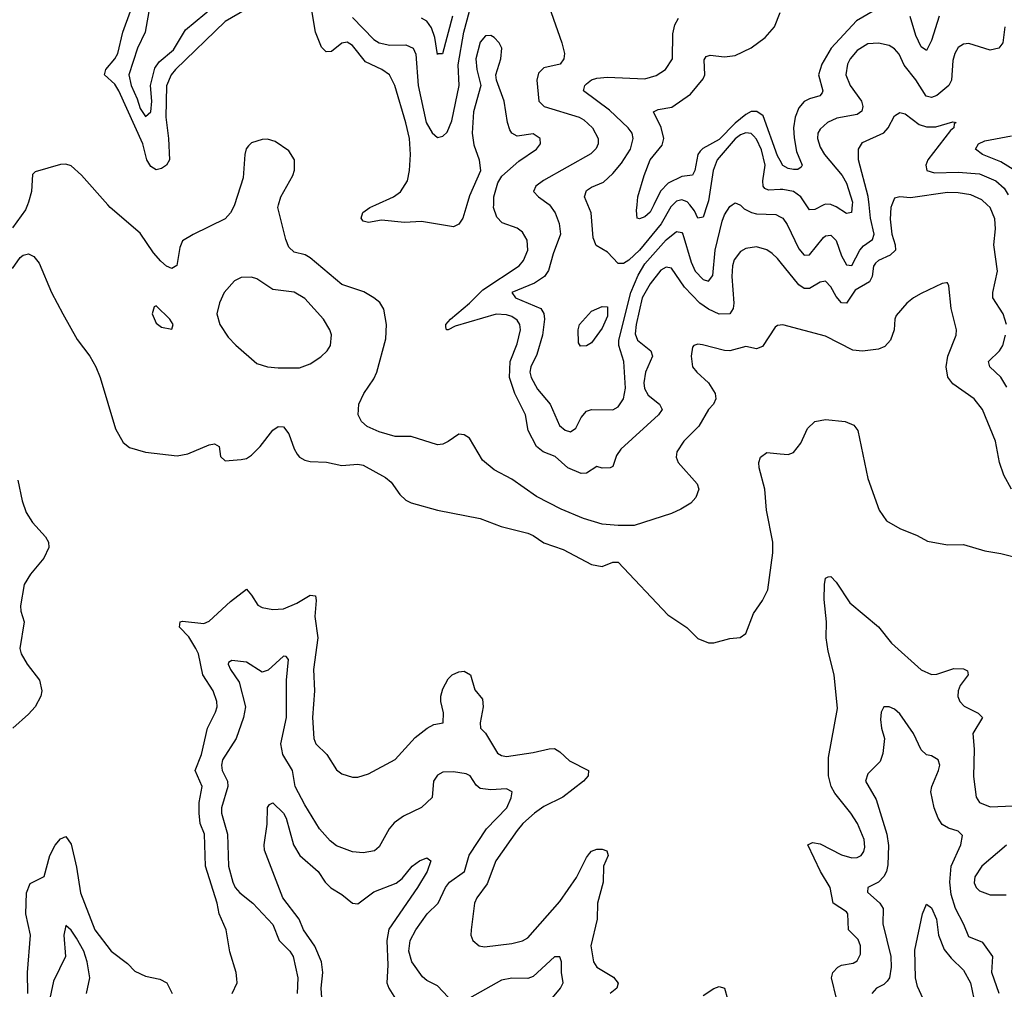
# Model space of a CAD drawing. Header units: inches. Extents: x 1694797 to 1849917, y 907313 to 1017959.
# Tile 481 of 656: x 1787137 to 1790843, y 967046 to 970697. Entities that reach past the tile are written whole.
import ezdxf

# ---------------------------------------------------------------- set-up
doc = ezdxf.new("R2010")
doc.units = ezdxf.units.IN
doc.header["$MEASUREMENT"] = 0
for name, color, linetype in [('B7986', 7, 'Continuous'), ('B7987', 7, 'Continuous'), ('B7996', 7, 'Continuous'), ('B7997', 7, 'Continuous')]:
    doc.layers.add(name, color=color, linetype=linetype)

msp = doc.modelspace()

# ---------------------------------------------------------------- linework, layer by layer
at = {"layer": 'B7986', "color": 5}
for points, elevation in [([(1787166.3, 970000), (1787158.4, 969981.6), (1787110, 969914)], 820), ([(1787945.3, 970000), (1787944.1, 969995.9), (1787930.3, 969970), (1787910, 969946.9), (1787790, 969888.9), (1787750, 969864.8), (1787740, 969840), (1787728.6, 969771.4), (1787710, 969760.6), (1787690, 969769.2), (1787667.9, 969787.9), (1787640, 969820), (1787590, 969893), (1787477.6, 969990), (1787468.8, 970000)], 820), ([(1790000, 969547.1), (1789990, 969545.9), (1789980.7, 969539.3), (1789933, 969467), (1789910, 969457.8), (1789870, 969466.9), (1789809.9, 969449.9), (1789790, 969451.1), (1789706.8, 969473.2), (1789690, 969475), (1789674.9, 969470), (1789670, 969463.7), (1789665.1, 969430), (1789670.1, 969390), (1789685.7, 969370), (1789730.4, 969330.3), (1789754.8, 969290), (1789758, 969270), (1789749.1, 969250), (1789730, 969229.1), (1789693.4, 969166.6), (1789636.8, 969110), (1789610.2, 969070), (1789608.5, 969050), (1789615.9, 969030), (1789687.8, 968950), (1789692.9, 968930), (1789682, 968898), (1789662.9, 968877.1), (1789626.2, 968853.8), (1789590, 968838), (1789450, 968793), (1789390, 968792.3), (1789330, 968798.3), (1789259.3, 968819.3), (1789174.8, 968854.8), (1789082.4, 968902.4), (1788990, 968966.6), (1788922.7, 969002.7), (1788879, 969039), (1788830, 969121.2), (1788810, 969134), (1788790, 969137.2), (1788750, 969109.3), (1788730, 969099.3), (1788710, 969096), (1788610, 969127.3), (1788550, 969128.3), (1788490, 969145.3), (1788445.2, 969165.2), (1788423.7, 969183.7), (1788411.1, 969210), (1788413.7, 969250), (1788432, 969290), (1788470, 969345.3), (1788481.5, 969370), (1788515.7, 969495.7), (1788518.2, 969550), (1788507.2, 969607.2), (1788492.2, 969632.2), (1788469.6, 969650), (1788432, 969672), (1788350, 969699.8), (1788230, 969801.1), (1788211.4, 969811.4), (1788170, 969822.4), (1788150, 969841), (1788138.1, 969870), (1788108.7, 969990), (1788111.4, 970000)], 820), ([(1788820.2, 970000), (1788805.5, 969950), (1788790, 969926.8), (1788770, 969917.3), (1788650, 969936.9), (1788586, 969934), (1788498.2, 969941.8), (1788450, 969933.2), (1788430, 969938.5), (1788422, 969950), (1788428.2, 969971.8), (1788455.5, 969990), (1788477.7, 970000)], 780), ([(1790000, 969785.4), (1789990, 969797.8), (1789970, 969816.8), (1789950, 969830.7), (1789910, 969842.5), (1789870, 969835.5), (1789850, 969824.8), (1789827.1, 969792.9), (1789820.3, 969770), (1789817.9, 969730), (1789825.7, 969630), (1789823.1, 969610), (1789810, 969589.9), (1789770, 969588.9), (1789730, 969607.6), (1789697.4, 969630), (1789639.3, 969690), (1789590, 969762.2), (1789570, 969765.5), (1789550, 969754.3), (1789510, 969703.2), (1789480.5, 969650), (1789457.8, 969550), (1789454.4, 969514.4), (1789462.8, 969490), (1789512.8, 969450), (1789518.7, 969430), (1789492.8, 969370), (1789486.7, 969330), (1789489.1, 969309.1), (1789503, 969283), (1789545, 969250), (1789555.9, 969230), (1789541.4, 969210), (1789399.9, 969080.2), (1789384.1, 969055.9), (1789370, 969015.1), (1789359.3, 969010), (1789330, 969008.8), (1789310, 969014.9), (1789270, 968989.4), (1789250, 968988.2), (1789200.3, 969010), (1789152.7, 969052.7), (1789107.4, 969070), (1789081.9, 969090), (1789050.8, 969150), (1789041.3, 969210), (1789000.7, 969290), (1788981.2, 969350), (1788983, 969410), (1789010, 969476.5), (1789022.3, 969530), (1789019.6, 969550), (1789010, 969566.2), (1788990, 969579.9), (1788970, 969586.4), (1788930, 969588.4), (1788776.7, 969543.3), (1788750, 969529.4), (1788744, 969530), (1788740.6, 969540.6), (1788740.6, 969550), (1788758, 969570), (1788830.2, 969629.8), (1788880.5, 969679.5), (1789016.5, 969770), (1789033.3, 969790), (1789049.1, 969830), (1789046.9, 969866.9), (1789030, 969896.9), (1789010, 969911.8), (1788952.6, 969932.6), (1788933.1, 969953.1), (1788921, 969990), (1788921.2, 970000)], 780), ([(1789131, 970000), (1789152.1, 969970), (1789168.2, 969930), (1789172.4, 969890), (1789144.8, 969815.2), (1789127.6, 969752.4), (1789112.5, 969730), (1789074.6, 969705.4), (1788989, 969670), (1789003.5, 969650), (1789098.2, 969610), (1789110.4, 969590.4), (1789112.6, 969570), (1789104.6, 969510), (1789083.5, 969436.5), (1789061.5, 969390), (1789057.4, 969370), (1789061.7, 969350), (1789086.5, 969306.5), (1789134, 969250), (1789169, 969169), (1789190, 969151.5), (1789210, 969145), (1789230, 969159.7), (1789250, 969199.6), (1789270, 969223.6), (1789290, 969229.7), (1789370, 969228.6), (1789390, 969239.7), (1789410, 969269.6), (1789417.5, 969310), (1789411.2, 969410), (1789392.9, 969470), (1789392.8, 969490), (1789437.6, 969670), (1789464.9, 969735.1), (1789490, 969778.1), (1789570, 969868.1), (1789610, 969899.9), (1789630, 969895.9), (1789633.2, 969890), (1789664.5, 969784.5), (1789680.1, 969750), (1789710, 969718.5), (1789730, 969712.7), (1789746.1, 969733.9), (1789755.5, 969830), (1789781.2, 969938.8), (1789790, 969962.4), (1789810, 969994), (1789818.9, 970000)], 760), ([(1789595.2, 970000), (1789587.5, 969992.5), (1789551.8, 969928.2), (1789470, 969829.2), (1789430, 969791.7), (1789410, 969779.1), (1789390, 969779.6), (1789350, 969821.3), (1789307.5, 969847.5), (1789295.7, 969875.7), (1789288.1, 969970), (1789275.4, 970000)], 740), ([(1789523.7, 970000), (1789510, 969972.2), (1789490, 969955.5), (1789470, 969947), (1789460.9, 969950), (1789458.2, 969978.2), (1789460.7, 970000)], 720), ([(1789724.9, 970000), (1789710, 969953.7), (1789690, 969949.8), (1789677.3, 969977.3), (1789659, 970000)], 740), ([(1789848, 970000), (1789850, 969999.2), (1789864.5, 969984.5), (1789891.4, 969971.4), (1789910, 969966.3), (1789983.4, 969963.4), (1790000, 969955)], 760), ([(1787110, 969761), (1787138.6, 969801.4), (1787150, 969811), (1787170, 969816), (1787190, 969806), (1787210, 969781), (1787256.5, 969670), (1787298.7, 969590), (1787353.2, 969493.2), (1787400.3, 969430), (1787423.6, 969390), (1787440.3, 969350), (1787497.1, 969157.1), (1787525.8, 969105.8), (1787550, 969086), (1787610, 969068.5), (1787730, 969054.9), (1787770, 969062.2), (1787850, 969096.9), (1787870, 969100.3), (1787887.7, 969090), (1787892.1, 969052.1), (1787910, 969036.4), (1787970, 969041.5), (1787990, 969045.5), (1788010, 969056.9), (1788042.5, 969090), (1788090, 969151.7), (1788110, 969166), (1788130, 969163.7), (1788150, 969138), (1788170, 969081.6), (1788181.5, 969061.5), (1788190, 969050.4), (1788210, 969038.7), (1788230, 969033.7), (1788291.7, 969031.7), (1788350, 969018.4), (1788410, 969023.1), (1788430, 969019.5), (1788514, 968974), (1788535.3, 968955.3), (1788567.7, 968910), (1788590, 968888), (1788610, 968878), (1788710, 968850.8), (1788870, 968818.4), (1788949, 968789), (1789050, 968763.8), (1789070, 968755.5), (1789110, 968728), (1789182.8, 968702.8), (1789290, 968646), (1789330, 968638), (1789370, 968654.8), (1789390, 968654.8), (1789576.7, 968456.7), (1789648.6, 968408.6), (1789690, 968367.3), (1789730, 968350.7), (1789750, 968350.7), (1789810, 968367.3), (1789849.3, 968370.7), (1789870, 968386), (1789899.3, 968460.7), (1789933.6, 968510), (1789953.1, 968550), (1789972.5, 968690), (1789972.5, 968730), (1789947.9, 968850), (1789941.8, 968930), (1789920.6, 969010), (1789919.1, 969030), (1789925, 969050), (1789950, 969067.6), (1790000, 969063.1)], 820), ([(1787130, 968964), (1787146, 968886), (1787161.1, 968841.1), (1787184.5, 968804.5), (1787234, 968750), (1787245.6, 968730), (1787246.3, 968710), (1787227.7, 968670), (1787177.4, 968610), (1787153.1, 968570), (1787139.8, 968490), (1787141.2, 968470), (1787153.5, 968430), (1787137.5, 968330), (1787142.8, 968310), (1787165.4, 968270), (1787211, 968210), (1787219.6, 968170), (1787216.5, 968150), (1787194.6, 968110), (1787170, 968082), (1787110.4, 968030)], 780), ([(1787936, 967030), (1787955.1, 967070), (1787954.5, 967085.5), (1787951.5, 967110), (1787927.7, 967187.7), (1787914.5, 967270), (1787887.7, 967330), (1787880.6, 967370), (1787836.4, 967510), (1787831.9, 967630), (1787816.7, 967670), (1787812.5, 967710), (1787813, 967750), (1787824, 967810), (1787797.2, 967870), (1787820.7, 967930), (1787843.7, 968030), (1787873.8, 968090), (1787879.6, 968110), (1787878.4, 968130), (1787865.2, 968170), (1787826.3, 968230), (1787809.5, 968310), (1787800.3, 968330), (1787772.9, 968372.9), (1787738, 968410), (1787741.3, 968430), (1787750, 968432.6), (1787830, 968423.4), (1787850, 968432.7), (1787930, 968506.3), (1787990, 968552.4), (1788010, 968530.4), (1788032.9, 968492.8), (1788050, 968483.5), (1788090, 968476.8), (1788130, 968478.6), (1788180.4, 968499.6), (1788230, 968530.8), (1788250, 968527.3), (1788253.2, 968510), (1788247.7, 968450), (1788259.6, 968370), (1788243.3, 968250), (1788246.8, 968170), (1788239.3, 968070), (1788243.5, 967990), (1788251.2, 967970), (1788293.4, 967930), (1788330, 967872.7), (1788350, 967857.6), (1788390, 967845.3), (1788410, 967844.9), (1788450, 967857), (1788550, 967912), (1788625.9, 967994.1), (1788670.6, 968029.4), (1788696.3, 968043.7), (1788731.2, 968050), (1788732.5, 968087.5), (1788722.4, 968130), (1788722.4, 968150), (1788730, 968177.3), (1788750, 968215.5), (1788764.5, 968230), (1788790, 968241.6), (1788810, 968244), (1788834, 968230), (1788850, 968174), (1788878.7, 968138.7), (1788882, 968110), (1788870.2, 968050.2), (1788871.6, 968030), (1788890, 968010.3), (1788935.6, 967935.6), (1788950, 967926.5), (1788970, 967923), (1789070, 967938), (1789130, 967952.3), (1789150, 967952.5), (1789170, 967940.2), (1789206, 967906), (1789278.3, 967870), (1789276.3, 967850), (1789259.8, 967830), (1789182, 967770), (1789110, 967734.1), (1789074.3, 967710), (1789030.9, 967670), (1789010, 967644.4), (1788929.7, 967530.3), (1788896.8, 967443.2), (1788858, 967390), (1788849.2, 967370), (1788836.4, 967270), (1788834.9, 967250), (1788843, 967230), (1788866.8, 967210), (1788886.3, 967206.3), (1788990, 967219.2), (1789030, 967229.3), (1789050, 967240.2), (1789170, 967376.3), (1789233.2, 967466.8), (1789270, 967542.3), (1789282.4, 967557.6), (1789290, 967565.8), (1789310, 967573.4), (1789330, 967573.4), (1789347.4, 967567.4), (1789352.3, 967550), (1789335.1, 967510), (1789333, 967450), (1789312.6, 967370), (1789310.1, 967309.9), (1789286.7, 967210), (1789297.4, 967150), (1789309.2, 967130), (1789372.1, 967092.1), (1789390.1, 967069.9), (1789384.2, 967050), (1789360.2, 967030)], 780), ([(1788750, 967016.2), (1788710, 967059.7), (1788670, 967079.3), (1788653, 967093), (1788612.5, 967150), (1788601.5, 967190), (1788606.7, 967230), (1788627.9, 967270), (1788670.1, 967330), (1788712.3, 967370), (1788739.5, 967430), (1788755.1, 967450), (1788810.7, 967490), (1788828.7, 967551.3), (1788893.5, 967650), (1788970.7, 967730), (1788987.3, 967767.3), (1788990.2, 967790.2), (1788970, 967801.2), (1788910, 967797), (1788870, 967802.2), (1788855, 967815), (1788832.1, 967850), (1788818.1, 967858.1), (1788770, 967865.4), (1788730, 967864.1), (1788710, 967852.5), (1788694.9, 967830), (1788690, 967768.1), (1788650, 967730.2), (1788582, 967698), (1788547.1, 967672.9), (1788527.4, 967650), (1788490, 967583.1), (1788471.9, 967568.1), (1788430, 967560.2), (1788390, 967563.9), (1788330, 967587), (1788305.8, 967605.8), (1788265.1, 967650), (1788210, 967740.2), (1788174.1, 967810), (1788163.5, 967870), (1788127.9, 967930), (1788120.3, 967970), (1788141, 968070), (1788141.5, 968210), (1788148.7, 968288.7), (1788139.4, 968299.4), (1788130, 968300.2), (1788072.7, 968247.3), (1788050, 968239.8), (1787990, 968278.1), (1787935.8, 968284.2), (1787922.6, 968277.4), (1787921, 968270), (1787929.8, 968250), (1787963, 968203), (1787986.5, 968110), (1787979.6, 968070), (1787951.2, 967990), (1787900.5, 967910), (1787896.5, 967890), (1787898.8, 967870), (1787919.2, 967830), (1787920.5, 967810), (1787896.7, 967730), (1787895.9, 967710), (1787919.6, 967630), (1787922.9, 967510), (1787939.3, 967450), (1787947.8, 967430), (1787965.9, 967410), (1788013.8, 967370), (1788089.9, 967290), (1788114, 967230), (1788154, 967190), (1788165.9, 967170), (1788183.9, 967090), (1788181.5, 967030)], 760), ([(1788277.2, 966977.2), (1788271.4, 967050), (1788277.6, 967110), (1788272.5, 967150), (1788248.2, 967208.2), (1788205.2, 967270), (1788188.9, 967310), (1788127, 967390), (1788058.9, 967570), (1788056.5, 967590), (1788068.6, 967668.6), (1788070, 967731.3), (1788077.5, 967742.5), (1788090, 967748), (1788130, 967709.1), (1788139.8, 967690), (1788167.9, 967590), (1788191.8, 967550), (1788260.8, 967490), (1788287.3, 967450), (1788308.5, 967428.5), (1788350, 967403.2), (1788390, 967370.3), (1788410, 967367.7), (1788470, 967413.4), (1788554.4, 967445.6), (1788576.3, 967463.7), (1788614, 967510), (1788641.6, 967530), (1788670, 967541.7), (1788684.9, 967530), (1788670.1, 967490), (1788634.6, 967430), (1788526.8, 967273.2), (1788519, 967230), (1788522.8, 967137.2), (1788518.9, 967070), (1788526, 967050), (1788551.4, 967010)], 740), ([(1787167.9, 967030), (1787165.7, 967110), (1787177.2, 967250), (1787159.9, 967330), (1787162.4, 967410), (1787175.9, 967444.1), (1787228.6, 967471.4), (1787249.9, 967550), (1787270, 967588.9), (1787290, 967613.4), (1787310, 967621.7), (1787330, 967592.4), (1787350, 967505.5), (1787365.2, 967410), (1787420.1, 967270), (1787480.7, 967190), (1787543.2, 967143.2), (1787570, 967114.4), (1787610, 967095.3), (1787664.8, 967084.8), (1787690.4, 967070), (1787710.4, 967030)], 780), ([(1787388, 967030), (1787400.8, 967090), (1787390.6, 967150), (1787377.6, 967190), (1787350, 967239), (1787330, 967269.1), (1787310, 967286), (1787302.5, 967250), (1787308.9, 967170), (1787263.6, 967076.4), (1787246.5, 966993.5)], 760), ([(1789130, 966999.6), (1789173, 967050), (1789182.7, 967070), (1789176.2, 967110), (1789176, 967150), (1789170, 967168), (1789150, 967168.9), (1789070, 967094.8), (1789050, 967087), (1788990, 967088.3), (1788950, 967080.1), (1788830, 967013.3)], 760), ([(1789710, 967023.4), (1789750, 967048.8), (1789770, 967056.4), (1789790.5, 967050.5), (1789801.4, 967010)], 780)]:
    msp.add_lwpolyline(points, dxfattribs=dict(at, elevation=elevation))
for points, elevation in [([(1788010, 969728.2), (1787970, 969726.9), (1787945.7, 969714.3), (1787906, 969670), (1787889.3, 969630.7), (1787879.2, 969590), (1787890.2, 969550), (1787921.5, 969501.5), (1787950, 969471.4), (1788030, 969403.2), (1788070, 969390.2), (1788110, 969385.8), (1788190, 969386.2), (1788230, 969401.3), (1788270, 969427.6), (1788293.7, 969450), (1788306.2, 969470), (1788310.6, 969510.6), (1788304.8, 969530), (1788280.3, 969570), (1788210, 969647), (1788170, 969671.5), (1788090, 969681.8), (1788030, 969722)], 840), ([(1787650, 969619.3), (1787643.4, 969616.6), (1787634.9, 969590), (1787650, 969554), (1787670, 969539.1), (1787710, 969532), (1787714, 969550), (1787702, 969570)], 840), ([(1789248.5, 969468.5), (1789241, 969481), (1789239.3, 969530), (1789244.5, 969550), (1789290, 969599.3), (1789330, 969617.1), (1789350, 969615.5), (1789350, 969580.9), (1789330, 969536.3), (1789290, 969480.7), (1789270, 969468.6)], 740)]:
    msp.add_lwpolyline(points, close=True, dxfattribs=dict(at, elevation=elevation))
at = {"layer": 'B7987', "color": 5}
for points, elevation in [([(1788477.7, 970000), (1788544.1, 970030), (1788570, 970049.5), (1788597.3, 970090), (1788604.8, 970130), (1788607.9, 970190), (1788604.1, 970250), (1788590, 970309.4), (1788549.3, 970449.3), (1788528.4, 970490), (1788500.5, 970510), (1788438.5, 970538.5), (1788390, 970600.2), (1788370, 970613.3), (1788350, 970608.4), (1788310, 970578), (1788290, 970575.8), (1788273.3, 970593.3), (1788250.3, 970650), (1788229.9, 970769.9)], 780), ([(1789113.9, 970793.9), (1789178.3, 970610), (1789188, 970570), (1789184.7, 970550), (1789171.5, 970530), (1789110, 970516), (1789090, 970496.1), (1789083.2, 970470), (1789091.3, 970390), (1789111.1, 970370), (1789242.6, 970330), (1789260.5, 970320.5), (1789293.2, 970290), (1789314, 970250), (1789314.1, 970230), (1789307.1, 970212.9), (1789287.5, 970192.4), (1789108.1, 970091.9), (1789079.4, 970070), (1789070.8, 970050), (1789089.7, 970030), (1789130, 970001.4), (1789131, 970000)], 760), ([(1787990, 970737.3), (1787910, 970690.4), (1787723, 970510), (1787706.8, 970490), (1787690, 970448.7), (1787686.6, 970330), (1787697.2, 970250), (1787700.4, 970170), (1787690, 970149.8), (1787670, 970136.8), (1787650, 970131.4), (1787630, 970144.3), (1787615, 970170), (1787600.7, 970230), (1787509.9, 970430), (1787494.7, 970454.7), (1787455.8, 970490), (1787461, 970510), (1787495.4, 970550), (1787506.6, 970570), (1787524.9, 970650), (1787554.4, 970730)], 780), ([(1787626.1, 970750), (1787608.5, 970650), (1787580.1, 970590), (1787547, 970490), (1787555.9, 970450), (1787579.4, 970399.4), (1787590, 970362.8), (1787610, 970332.7), (1787630, 970350), (1787634.3, 970390), (1787629.3, 970450), (1787645, 970515), (1787661.8, 970538.2), (1787715.7, 970584.3), (1787761.4, 970658.6), (1787870.6, 970749.4)], 760), ([(1788390, 970705.1), (1788470, 970622.5), (1788489.6, 970609.6), (1788530, 970601.5), (1788590, 970602.4), (1788617.4, 970590), (1788627.5, 970567.5), (1788637.1, 970450), (1788667.2, 970310), (1788690, 970270.7), (1788710, 970253.3), (1788730, 970258.4), (1788745.7, 970274.3), (1788763.4, 970316.6), (1788791.1, 970450), (1788787.6, 970527.6), (1788808.2, 970650), (1788830, 970728.8)], 760), ([(1788766.1, 970710), (1788729, 970569), (1788711, 970569), (1788710, 970566), (1788699.7, 970630), (1788686.5, 970666.5), (1788670, 970691.5), (1788650, 970703.2)], 740), ([(1789275.4, 970000), (1789262.8, 970030), (1789270, 970053.6), (1789290, 970067.1), (1789334.8, 970085.2), (1789370, 970117.7), (1789402.6, 970157.4), (1789436, 970210), (1789446.1, 970250), (1789442.3, 970270), (1789427.8, 970290), (1789356.6, 970356.6), (1789258.8, 970430), (1789264, 970450), (1789270, 970456), (1789288.9, 970471.1), (1789310, 970477.5), (1789350, 970481.5), (1789490, 970475), (1789532.3, 970487.7), (1789568.4, 970510), (1789594.2, 970550), (1789595.4, 970644.6), (1789602.6, 970677.4), (1789617.5, 970702.5)], 740), ([(1789460.7, 970000), (1789464, 970030), (1789488, 970110), (1789510.4, 970170), (1789555, 970225), (1789561.7, 970250), (1789551.7, 970291.7), (1789523, 970350), (1789540.4, 970359.6), (1789591.7, 970368.3), (1789662.5, 970417.5), (1789710, 970474.6), (1789715.8, 970490), (1789714.1, 970545.9), (1789721.6, 970558.4), (1789735.8, 970564.2), (1789790, 970557.2), (1789830, 970562.4), (1789890, 970591.5), (1789942.6, 970630), (1789978.7, 970670), (1790000, 970724.7)], 720), ([(1788921.2, 970000), (1788921.5, 970030), (1788936.4, 970083.6), (1788951.7, 970108.4), (1789015.4, 970164.6), (1789082.4, 970210), (1789097.4, 970230), (1789095.8, 970250), (1789070, 970267.8), (1789010, 970258.3), (1788990, 970269.6), (1788982.4, 970282.4), (1788973.6, 970310), (1788960.8, 970390), (1788931.2, 970470), (1788929.7, 970490), (1788948.4, 970550), (1788951.2, 970590), (1788942, 970610), (1788922.7, 970630), (1788910, 970638.4), (1788890, 970636.9), (1788870, 970613), (1788853.4, 970550), (1788857.1, 970510), (1788872.9, 970450), (1788845.5, 970350), (1788840.1, 970270), (1788846.7, 970226.7), (1788866.2, 970170), (1788871.2, 970128.8), (1788830, 970033.6), (1788820.2, 970000)], 780), ([(1790000, 970167), (1789990, 970185.2), (1789935.1, 970335.1), (1789912.1, 970352.1), (1789890, 970351), (1789870, 970340.8), (1789830, 970307.8), (1789770, 970246), (1789708, 970212), (1789697.9, 970202.1), (1789689.4, 970190), (1789679, 970130), (1789670, 970111.6), (1789630, 970106.8), (1789578.3, 970081.7), (1789548.8, 970051.2), (1789523.7, 970000)], 720), ([(1788111.4, 970000), (1788119.8, 970030), (1788164.4, 970110), (1788171.3, 970131.3), (1788171.5, 970170), (1788150, 970202.9), (1788098.8, 970238.8), (1788070, 970247.6), (1788050, 970246), (1788010, 970234), (1787997.7, 970222.3), (1787989.1, 970210.9), (1787984.2, 970190), (1787977.6, 970102.4), (1787945.3, 970000)], 820), ([(1790000, 970057.8), (1789955.7, 970055.7), (1789942.1, 970062.1), (1789936.1, 970070), (1789934.7, 970090), (1789943.5, 970150), (1789930, 970207.1), (1789910, 970248), (1789899.7, 970259.7), (1789890, 970268.4), (1789870, 970271.8), (1789850, 970263.9), (1789830, 970248.8), (1789762.3, 970170), (1789747.7, 970130), (1789730, 970015.8), (1789724.9, 970000)], 740), ([(1787468.8, 970000), (1787370, 970112.3), (1787330, 970147), (1787310, 970153.6), (1787290, 970151.8), (1787195.3, 970124.7), (1787185.5, 970114.5), (1787181.6, 970050), (1787170.4, 970009.6), (1787166.3, 970000)], 820), ([(1789659, 970000), (1789650, 970011.2), (1789630, 970019.5), (1789610, 970014.4), (1789595.2, 970000)], 740), ([(1789818.9, 970000), (1789830, 970007.4), (1789848, 970000)], 760)]:
    msp.add_lwpolyline(points, dxfattribs=dict(at, elevation=elevation))
at = {"layer": 'B7996', "color": 5}
for points, elevation in [([(1790420.6, 970000), (1790416.8, 969990), (1790413.9, 969946.1), (1790419.5, 969890), (1790433.2, 969850), (1790434.2, 969830), (1790413.7, 969810), (1790370, 969790.8), (1790359.1, 969780.9), (1790350.4, 969769.6), (1790345.8, 969730), (1790335.4, 969710), (1790281.6, 969678.4), (1790250, 969629.8), (1790230, 969631.2), (1790210, 969654.9), (1790190, 969691.7), (1790170, 969712.2), (1790150, 969709.2), (1790110, 969685.3), (1790090, 969684.6), (1790070, 969698.5), (1790000, 969785.4)], 780), ([(1790000, 969955), (1790009.9, 969949.9), (1790026.1, 969926.1), (1790070, 969834.6), (1790090, 969810.6), (1790110, 969811.4), (1790163.2, 969876.8), (1790170, 969882.9), (1790190, 969886.3), (1790210, 969866), (1790230, 969808.7), (1790250, 969774), (1790270, 969771.7), (1790299.7, 969830), (1790313.8, 969846.2), (1790347.6, 969870), (1790353.6, 969890), (1790339.4, 969950), (1790334.4, 970000)], 760), ([(1790164.1, 970000), (1790130, 969982.4), (1790110, 969981.8), (1790097.7, 970000)], 740), ([(1790270.9, 970000), (1790268.2, 969971.8), (1790250, 969967.7), (1790210, 969992.7), (1790192.9, 970000)], 740), ([(1790851.3, 969550), (1790839.6, 969590), (1790800.5, 969650), (1790799.8, 969670), (1790817.3, 969750), (1790803.6, 969850), (1790809.9, 969910), (1790808, 969948), (1790789.9, 969989.9), (1790778.9, 970000)], 780), ([(1790870.9, 968930), (1790841.7, 968981.7), (1790825, 969030), (1790809.9, 969110), (1790761.7, 969230), (1790730, 969269.2), (1790650, 969326.1), (1790631.3, 969351.3), (1790625, 969390), (1790630.3, 969430), (1790662.3, 969510), (1790663.9, 969530), (1790643, 969610), (1790634.9, 969694.9), (1790630, 969706), (1790626.3, 969706.3), (1790610, 969704.2), (1790530, 969665.8), (1790501.1, 969650), (1790476.9, 969630), (1790436.6, 969583.4), (1790430.8, 969569.2), (1790428.3, 969530), (1790414.6, 969490), (1790393.1, 969466.9), (1790370, 969457.2), (1790310, 969449.2), (1790273.4, 969453.4), (1790170, 969506.2), (1790010, 969548.3), (1790000, 969547.1)], 820), ([(1790853.1, 969313.1), (1790830.8, 969350.8), (1790789.3, 969390), (1790784.3, 969410), (1790825.8, 969450), (1790837.3, 969470), (1790847.6, 969510)], 780), ([(1790000, 969063.1), (1790030, 969060.5), (1790050, 969067.8), (1790077.1, 969102.9), (1790102.4, 969157.6), (1790130, 969183.8), (1790170, 969191.9), (1790244.1, 969184.1), (1790277.4, 969170), (1790292.3, 969150), (1790329.2, 968970), (1790372.9, 968850), (1790400.4, 968810), (1790450, 968781.1), (1790515.4, 968755.4), (1790554, 968734), (1790630, 968720.3), (1790690, 968720.9), (1790770, 968696.9), (1790830, 968687.6), (1790910, 968667)], 820), ([(1790211.9, 967011.9), (1790193.2, 967090), (1790197.3, 967110), (1790216.4, 967130), (1790230, 967137.6), (1790275, 967145), (1790290, 967153.1), (1790301.7, 967178.3), (1790301.9, 967210), (1790293.8, 967233.8), (1790257.1, 967270), (1790254, 967330), (1790250, 967337.6), (1790199.8, 967370), (1790188.2, 967430), (1790151, 967490), (1790104, 967590), (1790121.4, 967598.6), (1790150, 967594.3), (1790230, 967553), (1790270, 967541.5), (1790290, 967542.5), (1790305.1, 967550), (1790315, 967565), (1790318.2, 967581.9), (1790315.4, 967610), (1790291.2, 967670), (1790265.9, 967710), (1790204.9, 967784.9), (1790192, 967810), (1790182.1, 967850), (1790181.2, 967918.8), (1790216.1, 968103.9), (1790203.2, 968230), (1790179.8, 968319.8), (1790173.3, 968370), (1790174.3, 968430), (1790165.9, 968514.1), (1790166.2, 968570), (1790170, 968594.8), (1790180.4, 968599.6), (1790190, 968601.1), (1790210, 968579.6), (1790261.5, 968501.5), (1790370, 968411.3), (1790419, 968350), (1790530, 968248.8), (1790570, 968232), (1790590, 968233.1), (1790653.8, 968253.9), (1790690, 968253.5), (1790704.9, 968244.9), (1790707.2, 968230), (1790677.7, 968190), (1790669.5, 968170), (1790668.3, 968148.4), (1790675.6, 968130), (1790692.2, 968112.2), (1790745.5, 968085.5), (1790762, 968070), (1790724.6, 968010), (1790730.1, 967950.1), (1790727.2, 967847.2), (1790737.1, 967770), (1790750.3, 967750), (1790790, 967732.9), (1790876.9, 967736.9)], 780), ([(1790823.9, 967030), (1790796.8, 967110), (1790799.7, 967170), (1790762.8, 967222.8), (1790710, 967243.8), (1790691.7, 967290), (1790660.1, 967350), (1790643.1, 967403.1), (1790639, 967450), (1790643.4, 967510), (1790679.6, 967590), (1790685.7, 967625.7), (1790670, 967641.8), (1790632.8, 967652.8), (1790610, 967666.3), (1790594.2, 967690), (1790579.7, 967730), (1790567.2, 967790), (1790570.3, 967810), (1790596.2, 967870), (1790600.2, 967890), (1790594.9, 967910), (1790570, 967925.3), (1790550, 967928.5), (1790530, 967948.2), (1790501.4, 968010), (1790450, 968083.1), (1790430, 968101.3), (1790410, 968110.3), (1790390, 968110.4), (1790380.4, 968090), (1790377.3, 968062.7), (1790380.6, 968030), (1790392.2, 967990), (1790385.8, 967934.2), (1790376.2, 967903.8), (1790330, 967857.1), (1790321.5, 967830), (1790360.8, 967760.8), (1790401.8, 967630), (1790407.7, 967587.7), (1790404.5, 967515.5), (1790399.5, 967490), (1790389.6, 967470.4), (1790370, 967449.3), (1790329.6, 967430), (1790328.4, 967411.5), (1790375.3, 967370), (1790387.1, 967350), (1790386.7, 967293.3), (1790416.6, 967170), (1790417.5, 967130), (1790411.1, 967090), (1790403, 967077), (1790390, 967064.2), (1790362.6, 967050), (1790345.1, 967030)], 760), ([(1790851.3, 967588.7), (1790758.5, 967510), (1790732.2, 967470), (1790730, 967447.7), (1790737.8, 967430), (1790750, 967416.9), (1790790, 967402.3), (1790850, 967401.8)], 780), ([(1790537.7, 967010), (1790516.7, 967056.7), (1790509.2, 967089.2), (1790506.4, 967193.6), (1790536, 967330), (1790550, 967367.3), (1790570, 967352.4), (1790588.1, 967310), (1790595.6, 967250), (1790616.5, 967196.5), (1790643.1, 967163.1), (1790690, 967118.4), (1790715.9, 967070), (1790729.1, 967010)], 740)]:
    msp.add_lwpolyline(points, dxfattribs=dict(at, elevation=elevation))
at = {"layer": 'B7997', "color": 5}
for points, elevation in [([(1790350.2, 970730), (1790286.6, 970693.4), (1790191.9, 970590), (1790155.9, 970530), (1790143.4, 970490), (1790160.9, 970430), (1790158.1, 970421.9), (1790149.4, 970410.6), (1790110, 970399.5), (1790090, 970389), (1790070, 970365.8), (1790056.3, 970330), (1790050.4, 970290), (1790052.8, 970252.8), (1790061.3, 970201.3), (1790082.2, 970150), (1790078.3, 970141.7), (1790066.6, 970133.4), (1790050, 970132.6), (1790030, 970136.6), (1790010, 970148.7), (1790000, 970167)], 720), ([(1790598.7, 970710), (1790570, 970618.9), (1790550, 970581), (1790530, 970595.3), (1790510, 970637.6), (1790489.6, 970709.6)], 720), ([(1790845.8, 970670), (1790837.9, 970610), (1790822.8, 970590), (1790790, 970582.9), (1790710, 970607.7), (1790690, 970605.7), (1790670, 970592.9), (1790657.3, 970570), (1790650, 970543.7), (1790644.3, 970470), (1790634.1, 970450), (1790590, 970411.6), (1790570, 970404.4), (1790548.9, 970408.9), (1790510.8, 970470.8), (1790466.3, 970526.3), (1790447.2, 970567.2), (1790430, 970587.6), (1790410, 970599.8), (1790370, 970609.1), (1790330, 970606.1), (1790290, 970581.4), (1790263.3, 970550), (1790253.5, 970530), (1790247.1, 970490), (1790263.3, 970450), (1790306, 970390), (1790311.3, 970370), (1790307, 970353), (1790290, 970340.8), (1790213.5, 970326.5), (1790178, 970310), (1790150, 970284.8), (1790141.9, 970270), (1790140.1, 970250), (1790150, 970217.7), (1790166.2, 970190), (1790233.3, 970110), (1790250, 970081.8), (1790271.8, 970010), (1790270.9, 970000)], 740), ([(1790334.4, 970000), (1790331.2, 970031.2), (1790294.3, 970170), (1790294, 970210), (1790310, 970234.4), (1790389.3, 970270.7), (1790406.8, 970290), (1790430, 970335.6), (1790450, 970348.3), (1790470, 970342.4), (1790523, 970303), (1790550, 970293.4), (1790585.9, 970294.1), (1790650, 970313.3), (1790662, 970310), (1790654.8, 970305.2), (1790653, 970290), (1790640.4, 970279.6), (1790555.3, 970170), (1790547.6, 970150), (1790552.1, 970130), (1790581.1, 970121.1), (1790670, 970123.5), (1790750, 970117), (1790811.2, 970090), (1790843, 970063), (1790858.4, 970038.4)], 760), ([(1790910, 970113.5), (1790830, 970162.5), (1790761, 970190), (1790735.3, 970210), (1790746, 970230), (1790770, 970241.2), (1790870, 970260.5)], 740), ([(1790097.7, 970000), (1790077.3, 970030), (1790050, 970050.8), (1790010, 970058.3), (1790000, 970057.8)], 740), ([(1790778.9, 970000), (1790758.6, 970018.6), (1790717.9, 970037.9), (1790670, 970045.6), (1790630, 970046.1), (1790490, 970025.9), (1790450, 970029.8), (1790430, 970024.7), (1790420.6, 970000)], 780), ([(1790192.9, 970000), (1790190, 970001.2), (1790170, 970003), (1790164.1, 970000)], 740)]:
    msp.add_lwpolyline(points, dxfattribs=dict(at, elevation=elevation))

doc.saveas('drawing.dxf')
